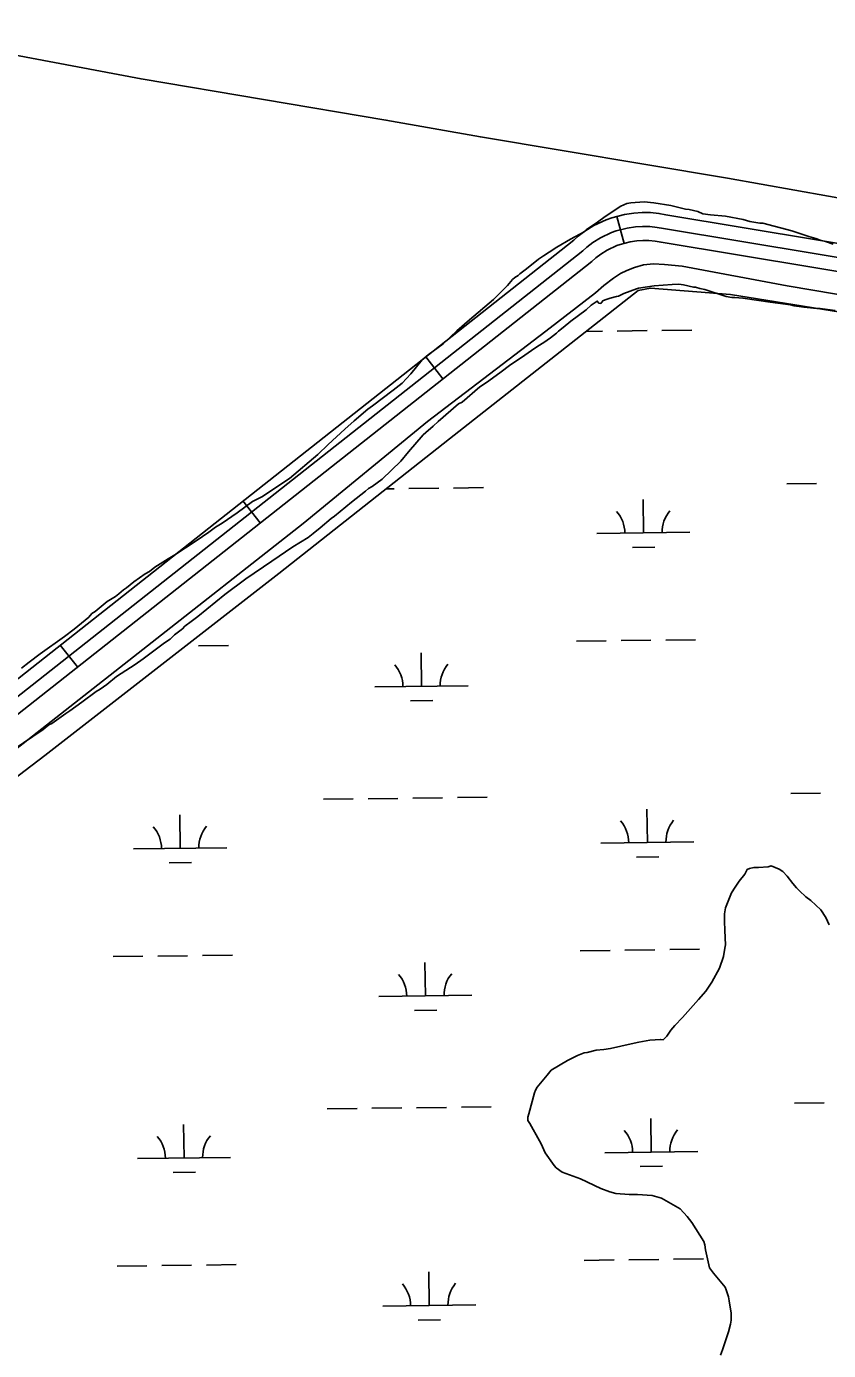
# Model space of a CAD drawing. Extents: x 3715084 to 3753216, y 488173 to 513963.
# Drawn here: x 3724987 to 3725849, y 507640 to 509063 of the extents above; entities that cross this region are included whole.
import ezdxf

# ---------------------------------------------------------------- set-up
doc = ezdxf.new("R2010")
doc.units = 0
for name, color, linetype in [('V-ROAD-CNTR', 7, 'Continuous'), ('V-SITE-VEGE', 7, 'Continuous'), ('V-TOPO-SHOR', 7, 'Continuous'), ('V-WETL-SWMP', 7, 'Continuous')]:
    doc.layers.add(name, color=color, linetype=linetype)

msp = doc.modelspace()

# ---------------------------------------------------------------- linework, layer by layer
at = {"layer": 'V-ROAD-CNTR'}
for p, q in [((3725629.4, 508830), (3725621.8, 508859)), ((3725434.8, 508684.5), (3725416.3, 508708)), ((3725238.6, 508529.6), (3725220, 508553.2)), ((3725042.3, 508374.8), (3725023.7, 508398.3))]:
    msp.add_line(p, q, dxfattribs=at)
for points in [[(3728637, 508369), (3725674.3, 508860.7), (3725666.9, 508862.1), (3725657.9, 508863), (3725648.9, 508863.1), (3725640, 508862.6), (3725629.8, 508861.1), (3725616.4, 508857.6), (3725610.2, 508855.4), (3725597, 508849.1), (3725587.4, 508843.2), (3725580, 508837.6), (3725575.5, 508833.6), (3724515.8, 507997.6)], [(3728634.6, 508354.2), (3725671.8, 508846), (3725664.8, 508847.2), (3725657, 508848), (3725649.2, 508848.1), (3725641.6, 508847.7), (3725632.8, 508846.4), (3725620.9, 508843.3), (3725615.9, 508841.5), (3725604.1, 508835.9), (3725595.9, 508830.8), (3725589.5, 508826), (3725585.1, 508822.1), (3724523.7, 507984.8)], [(3728632.1, 508339.4), (3725669.2, 508831.2), (3725662.7, 508832.3), (3725656.1, 508833), (3725649.5, 508833.1), (3725643.1, 508832.7), (3725635.8, 508831.7), (3725625.3, 508828.9), (3725621.7, 508827.6), (3725611.3, 508822.7), (3725604.4, 508818.5), (3725599, 508814.3), (3725594.7, 508810.5), (3724531.6, 507971.9)]]:
    msp.add_lwpolyline(points, dxfattribs=at)
at = {"layer": 'V-SITE-VEGE'}
for p, q in [((3725625.9, 508870), (3725609, 508858.7)), ((3725632.5, 508872.7), (3725625.9, 508870)), ((3725636.8, 508873.7), (3725632.5, 508872.7)), ((3725651, 508874.8), (3725636.8, 508873.7)), ((3725661.3, 508873.6), (3725651, 508874.8)), ((3725679.7, 508870.8), (3725661.3, 508873.6)), ((3725695.5, 508866.9), (3725679.7, 508870.8)), ((3725609, 508858.7), (3725600.8, 508852.7)), ((3725699.3, 508866.3), (3725695.5, 508866.9)), ((3725708.5, 508864.1), (3725699.3, 508866.3)), ((3725713.9, 508861.9), (3725708.5, 508864.1)), ((3725722.1, 508860.8), (3725713.9, 508861.9)), ((3725738.4, 508859.1), (3725722.1, 508860.8)), ((3725757.4, 508855.7), (3725738.4, 508859.1)), ((3725764.4, 508853.5), (3725757.4, 508855.7)), ((3725586.7, 508842.5), (3725571.9, 508834.4)), ((3725588.8, 508844.6), (3725586.7, 508842.5)), ((3725600.8, 508852.7), (3725588.8, 508844.6)), ((3725775.3, 508851.8), (3725764.4, 508853.5)), ((3725778.6, 508851.8), (3725775.3, 508851.8)), ((3725809.5, 508843.5), (3725778.6, 508851.8)), ((3725827.9, 508837.4), (3725809.5, 508843.5)), ((3725571.9, 508834.4), (3725557.2, 508825.8)), ((3725835.5, 508835.2), (3725827.9, 508837.4)), ((3725839.9, 508833.5), (3725835.5, 508835.2)), ((3725845.8, 508831.9), (3725839.9, 508833.5)), ((3725854, 508829.1), (3725845.8, 508831.9)), ((3725537.6, 508812.9), (3725524.5, 508802.6)), ((3725543, 508816.6), (3725537.6, 508812.9)), ((3725549, 508820.4), (3725543, 508816.6)), ((3725557.2, 508825.8), (3725549, 508820.4)), ((3725524.5, 508802.6), (3725517.4, 508797.2)), ((3725504.3, 508784.8), (3725489, 508769.6)), ((3725509.7, 508791.3), (3725504.3, 508784.8)), ((3725511.9, 508793.4), (3725509.7, 508791.3)), ((3725515.7, 508795.6), (3725511.9, 508793.4)), ((3725517.4, 508797.2), (3725515.7, 508795.6)), ((3725489, 508769.6), (3725463.3, 508748)), ((3725463.3, 508748), (3725449.7, 508736.1)), ((3725449.7, 508736.1), (3725434.9, 508722.1)), ((3725434.9, 508722.1), (3725419.1, 508710.2)), ((3725412.5, 508704.8), (3725400.5, 508689.7)), ((3725419.1, 508710.2), (3725412.5, 508704.8)), ((3725400.5, 508689.7), (3725391.2, 508679.9)), ((3725381.4, 508672.4), (3725359, 508655.6)), ((3725391.2, 508679.9), (3725381.4, 508672.4)), ((3725354.1, 508651.9), (3725339.4, 508639.4)), ((3725359, 508655.6), (3725354.1, 508651.9)), ((3725329.5, 508630.2), (3725311.5, 508614)), ((3725339.4, 508639.4), (3725329.5, 508630.2)), ((3725311.5, 508614), (3725300.6, 508603.2)), ((3725300.6, 508603.2), (3725270, 508577.3)), ((3725270, 508577.3), (3725257.5, 508569.2)), ((3725237.3, 508556.3), (3725230.2, 508552.5)), ((3725241.1, 508557.9), (3725237.3, 508556.3)), ((3725257.5, 508569.2), (3725241.1, 508557.9)), ((3725230.2, 508552.5), (3725213.8, 508540.6)), ((3725197.5, 508529.3), (3725190.4, 508525)), ((3725213.8, 508540.6), (3725197.5, 508529.3)), ((3725183.3, 508519.6), (3725169.7, 508510.4)), ((3725190.4, 508525), (3725183.3, 508519.6)), ((3725169.7, 508510.4), (3725146.8, 508495.3)), ((3725139.7, 508491), (3725125.5, 508481.9)), ((3725146.8, 508495.3), (3725139.7, 508491)), ((3725115.1, 508474.8), (3725102.6, 508466.2)), ((3725119.5, 508477.5), (3725115.1, 508474.8)), ((3725125.5, 508481.9), (3725119.5, 508477.5)), ((3725091.7, 508457.6), (3725086.7, 508453.3)), ((3725094.9, 508459.7), (3725091.7, 508457.6)), ((3725102.6, 508466.2), (3725094.9, 508459.7)), ((3725074.2, 508445.2), (3725061.1, 508434.4)), ((3725082.9, 508450.6), (3725074.2, 508445.2)), ((3725086.7, 508453.3), (3725082.9, 508450.6)), ((3725054.5, 508428.4), (3725038.7, 508415.5)), ((3725057.8, 508432.2), (3725054.5, 508428.4)), ((3725061.1, 508434.4), (3725057.8, 508432.2)), ((3725038.7, 508415.5), (3725028.3, 508407.4)), ((3725028.3, 508407.4), (3725002.2, 508389)), ((3725002.2, 508389), (3724990.2, 508379.9)), ((3724990.2, 508379.9), (3724982, 508373.4))]:
    msp.add_line(p, q, dxfattribs=at)
for points in [[(3724973.3, 508285.7), (3725005.5, 508307.5), (3725011.4, 508312.5), (3725014.6, 508314.2), (3725029.6, 508324.8), (3725033.9, 508327.6), (3725046.8, 508337.1), (3725062.3, 508348.3), (3725066.6, 508351.1), (3725073.6, 508356.1), (3725084.3, 508364.5), (3725104.2, 508377.4), (3725112.8, 508383.5), (3725135.8, 508400.8), (3725141.7, 508404.7), (3725146.5, 508409.2), (3725155.1, 508415.9), (3725157.7, 508418.6), (3725164.2, 508423.7), (3725171.7, 508429.2), (3725200.6, 508452.6), (3725223.1, 508469.4), (3725251, 508488.4), (3725273.5, 508504), (3725290.2, 508514.1), (3725295.5, 508518.1), (3725303, 508524.2), (3725314.8, 508534.2), (3725318.5, 508537), (3725336.7, 508552), (3725351.7, 508563.7), (3725354.9, 508566.5), (3725358.7, 508568.7), (3725369.4, 508576.6), (3725389.7, 508596), (3725397.7, 508605.9), (3725413.6, 508624.2), (3725416.3, 508626.9), (3725424.3, 508633.6), (3725429.7, 508638.6), (3725451.6, 508657.5), (3725455.3, 508659.2), (3725474.6, 508675.9), (3725481.6, 508680.4), (3725496, 508691), (3725507.8, 508699.9), (3725519.1, 508707.2), (3725529.8, 508715), (3725536.8, 508719.5), (3725543.3, 508723.4), (3725550.2, 508728.5), (3725556.7, 508733.5), (3725558.8, 508735.7), (3725564.1, 508739.6), (3725572.2, 508746.3), (3725588.8, 508758.5), (3725594.1, 508763.5), (3725596.3, 508765.2), (3725600.6, 508768), (3725602.2, 508765.9), (3725604.4, 508765.4), (3725606.5, 508768.1), (3725609.2, 508769.3), (3725614.6, 508771), (3725621.1, 508772.8), (3725623.3, 508773.3), (3725629.2, 508776.2), (3725642.7, 508781.3), (3725644.9, 508781.9), (3725661.7, 508784.4), (3725681.2, 508785.9), (3725688.3, 508786), (3725693.2, 508785.6), (3725704.1, 508783.1), (3725706.3, 508783.1), (3725710.7, 508781.6), (3725716.1, 508780.6), (3725739.1, 508772.9), (3725745.1, 508771.9), (3725748.4, 508772), (3725757.1, 508771), (3725786.5, 508766.7), (3725808.3, 508763.9), (3725812.1, 508762.9), (3725822.5, 508761.4), (3725836.6, 508760.1), (3725839.9, 508760.1), (3725856.3, 508757.7)], [(3725849.8, 508097.9), (3725846, 508105.5), (3725840.6, 508113.7), (3725830.2, 508124), (3725824.8, 508127.8), (3725817.8, 508134.3), (3725814.5, 508137.6), (3725810.7, 508142), (3725804.7, 508150.1), (3725799.8, 508155), (3725796, 508157.7), (3725787.4, 508161), (3725784.1, 508159.9), (3725773.8, 508159.4), (3725768.9, 508159.4), (3725764, 508158.3), (3725761.8, 508157.2), (3725760.7, 508155.1), (3725759.1, 508152.3), (3725753.1, 508144.7), (3725748.7, 508138.2), (3725744.9, 508132.3), (3725738.4, 508116), (3725737.3, 508109.4), (3725737.3, 508101.8), (3725737.8, 508091.5), (3725738.3, 508076.3), (3725737.8, 508072.5), (3725736.1, 508063.8), (3725731.8, 508051.3), (3725723.6, 508036.1), (3725717.1, 508026.3), (3725709.5, 508017.6), (3725692, 507998.1), (3725683.9, 507989.4), (3725679.5, 507984.5), (3725675.2, 507978), (3725671.4, 507974.2), (3725668.6, 507974.7), (3725657.2, 507973.7), (3725645.3, 507971.5), (3725637.1, 507969.9), (3725614.8, 507965), (3725607.7, 507963.9), (3725599.6, 507962.9), (3725589.8, 507960.7), (3725586.5, 507960.2), (3725579.5, 507957.5), (3725568.6, 507952), (3725551.2, 507941.7), (3725546.8, 507936.3), (3725536, 507923.3), (3725534.3, 507920), (3725533.2, 507917.3), (3725527.2, 507894.5), (3725526.1, 507891.2), (3725526.1, 507887.4), (3725528.3, 507884.1), (3725538.6, 507865.7), (3725540.2, 507862.4), (3725544.6, 507852.6), (3725554.3, 507839), (3725556.5, 507836.8), (3725563, 507831.9), (3725582.6, 507824.8), (3725604.3, 507814.5), (3725614.1, 507810.7), (3725620.6, 507809), (3725634.7, 507807.9), (3725644, 507807.9), (3725659.7, 507806.8), (3725669.5, 507804.1), (3725689.6, 507792.6), (3725697.2, 507784.5), (3725702.1, 507777.9), (3725715.1, 507757.3), (3725716.2, 507754), (3725716.7, 507748.6), (3725721, 507729), (3725725.4, 507723.6), (3725737.9, 507708.3), (3725739, 507705.6), (3725741.7, 507698), (3725742.2, 507693.7), (3725744.4, 507680.6), (3725744.3, 507673), (3725743.8, 507668.7), (3725741.6, 507660.5), (3725735.1, 507640.9), (3725732.9, 507635.5)]]:
    msp.add_lwpolyline(points, dxfattribs=at)
at = {"layer": 'V-TOPO-SHOR'}
for points in [[(3725957.5, 508861.3), (3725740.6, 508900), (3725475.1, 508944.3), (3725373.5, 508962.4), (3725110.5, 509006.7), (3724812.1, 509063.1)], [(3726018.8, 508748.2), (3725804.7, 508784.5), (3725691.7, 508805.5), (3725672.8, 508807.4), (3725660.9, 508808), (3725650.1, 508806.8), (3725640.7, 508804.2), (3725632.4, 508800.9), (3725625.7, 508797.6), (3725617.9, 508792.7), (3725607.8, 508784.7), (3725598.7, 508777), (3725545.4, 508735.6), (3725418.1, 508638.7), (3725284.8, 508528.9), (3725112.3, 508393.6), (3724940.1, 508258.4), (3724773.6, 508126.5), (3724676.1, 508051.7)]]:
    msp.add_lwpolyline(points, dxfattribs=at)
at = {"layer": 'V-WETL-SWMP'}
for p, q in [((3725588.4, 508735.4), (3725606.1, 508735.6)), ((3725622.1, 508735.8), (3725654.1, 508736.2)), ((3725670.1, 508736.4), (3725702.1, 508736.8)), ((3725804.2, 508571.5), (3725836.2, 508571.9)), ((3725373.6, 508566.2), (3725382.3, 508566.3)), ((3725398.3, 508566.5), (3725430.3, 508566.9)), ((3725446.3, 508567.1), (3725478.3, 508567.5)), ((3725650.3, 508518.9), (3725649.8, 508554.9)), ((3725600.3, 508518.2), (3725700.2, 508519.5)), ((3725638.4, 508503.3), (3725662.4, 508503.6)), ((3725578.3, 508402.5), (3725610.3, 508402.9)), ((3725626.3, 508403.1), (3725658.3, 508403.5)), ((3725674.3, 508403.7), (3725706.3, 508404.1)), ((3725172.4, 508397.5), (3725204.4, 508397.9)), ((3725411.8, 508354), (3725411.4, 508390)), ((3725361.8, 508353.4), (3725461.8, 508354.6)), ((3725400, 508338.4), (3725424, 508338.7)), ((3725306.5, 508232.6), (3725338.5, 508233)), ((3725354.5, 508233.2), (3725386.5, 508233.6)), ((3725402.5, 508233.8), (3725434.5, 508234.2)), ((3725450.5, 508234.4), (3725482.5, 508234.8)), ((3725808.4, 508238.9), (3725840.4, 508239.3)), ((3725152.5, 508179.9), (3725152.1, 508215.9)), ((3725654.4, 508186.2), (3725654, 508222.2)), ((3725604.4, 508185.6), (3725704.4, 508186.8)), ((3725102.5, 508179.3), (3725202.5, 508180.6)), ((3725140.7, 508164.4), (3725164.7, 508164.7)), ((3725642.6, 508170.6), (3725666.6, 508170.9)), ((3725080.6, 508063.6), (3725112.6, 508064)), ((3725128.6, 508064.2), (3725160.6, 508064.6)), ((3725176.6, 508064.8), (3725208.6, 508065.2)), ((3725582.4, 508069.9), (3725614.4, 508070.3)), ((3725630.4, 508070.5), (3725662.4, 508070.9)), ((3725678.4, 508071.1), (3725710.4, 508071.5)), ((3725416, 508021.4), (3725415.5, 508057.4)), ((3725366, 508020.7), (3725466, 508022)), ((3725404.2, 508005.8), (3725428.2, 508006.1)), ((3725454.6, 507901.8), (3725486.6, 507902.2)), ((3725812.5, 507906.2), (3725844.5, 507906.6)), ((3725310.6, 507900), (3725342.6, 507900.4)), ((3725358.6, 507900.6), (3725390.6, 507901)), ((3725406.6, 507901.2), (3725438.6, 507901.6)), ((3725658.6, 507853.6), (3725658.1, 507889.6)), ((3725156.7, 507847.3), (3725156.2, 507883.3)), ((3725106.7, 507846.7), (3725206.7, 507847.9)), ((3725608.6, 507852.9), (3725708.6, 507854.2)), ((3725144.9, 507831.7), (3725168.9, 507832)), ((3725646.8, 507838), (3725670.8, 507838.3)), ((3725084.7, 507731), (3725116.7, 507731.4)), ((3725132.7, 507731.6), (3725164.7, 507732)), ((3725180.7, 507732.2), (3725212.7, 507732.6)), ((3725586.6, 507737.2), (3725618.6, 507737.6)), ((3725634.6, 507737.8), (3725666.6, 507738.2)), ((3725682.6, 507738.4), (3725714.6, 507738.8)), ((3725420.1, 507688.7), (3725419.7, 507724.7)), ((3725370.1, 507688.1), (3725470.1, 507689.3)), ((3725408.3, 507673.1), (3725432.3, 507673.4))]:
    msp.add_line(p, q, dxfattribs=at)
msp.add_lwpolyline([(3724967.2, 507583.7), (3724759.1, 507925), (3724701, 508041.3), (3724702.3, 508049.1), (3724723.3, 508063.4), (3725007.2, 508279.6), (3725258.5, 508475.2), (3725441.8, 508620), (3725639.4, 508775.4), (3725644.6, 508779.3), (3725657.7, 508781.9), (3725743.7, 508774.9), (3726047.2, 508726.4)], dxfattribs=at)
for centre, start, end in [((3725705.5, 508520), 139.9442, 181.4878), ((3725595, 508518.7), 359.9442, 41.4878), ((3725356.6, 508353.8), 359.9442, 41.4878), ((3725467.1, 508355.2), 139.9442, 181.4878), ((3725097.3, 508179.7), 359.9442, 41.4878), ((3725207.8, 508181.1), 139.9442, 181.4878), ((3725599.2, 508186), 359.9442, 41.4878), ((3725709.6, 508187.4), 139.9442, 181.4878), ((3725360.7, 508021.2), 359.9442, 41.4878), ((3725471.2, 508022.5), 139.9442, 181.4878), ((3725603.3, 507853.4), 359.9442, 41.4878), ((3725713.8, 507854.7), 139.9442, 181.4878), ((3725101.5, 507847.1), 359.9442, 41.4878), ((3725211.9, 507848.5), 139.9442, 181.4878), ((3725364.9, 507688.5), 359.9442, 41.4878), ((3725475.4, 507689.9), 139.9442, 181.4878)]:
    msp.add_arc(centre, 35.2, start, end, dxfattribs=at)

doc.saveas('drawing.dxf')
